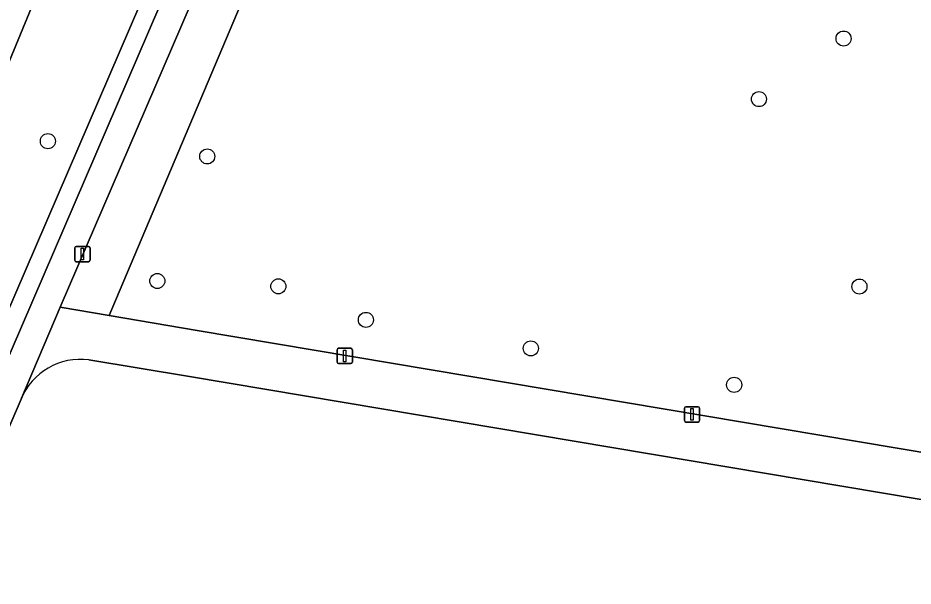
# Model space of a CAD drawing. Extents: x 160732 to 162107, y 387428 to 388479.
# Drawn here: x 161920 to 161978.2, y 387705.8 to 387742.7 of the extents above; entities that cross this region are included whole.
import ezdxf

# ---------------------------------------------------------------- set-up
doc = ezdxf.new("R2010")
doc.units = 0
for name, color, linetype in [('IMGEO_Boom', 7, 'Continuous'), ('IMGEO_Erf', 7, 'Continuous'), ('IMGEO_Fietspad_gesloten', 7, 'Continuous'), ('IMGEO_Groenvoorziening', 7, 'Continuous'), ('IMGEO_Lichtmast', 7, 'Continuous'), ('IMGEO_Voetpad_open', 7, 'Continuous')]:
    doc.layers.add(name, color=color, linetype=linetype)

msp = doc.modelspace()

# ---------------------------------------------------------------- linework, layer by layer
at = {"layer": 'IMGEO_Boom'}
for centre in [(161973.643, 387741.401), (161968.146, 387737.462), (161921.941, 387734.727), (161932.298, 387733.736), (161929.053, 387725.635), (161936.919, 387725.287), (161974.674, 387725.271), (161942.608, 387723.108), (161953.323, 387721.253), (161966.534, 387718.883)]:
    msp.add_circle(centre, 0.489, dxfattribs=at)
at = {"layer": 'IMGEO_Erf'}
for points in [[(161995.75, 387691.179), (161996.559, 387695.089), (161998.785, 387706.065), (161983.572, 387710.612), (161931.153, 387719.421), (161924.61, 387720.507)], [(161920.196, 387717.943), (161887.626, 387642.23)]]:
    msp.add_lwpolyline(points, dxfattribs=at)
msp.add_arc((161924.069, 387716.357), 4.185, 82.57134, 157.73147, dxfattribs=at)
at = {"layer": 'IMGEO_Fietspad_gesloten'}
msp.add_lwpolyline([(161933.668, 387755.273), (161931.787, 387752.401), (161931.51, 387751.953), (161930.67, 387750), (161887.355, 387649.335), (161885.124, 387644.161), (161886.105, 387643.404), (161932.572, 387751.385), (161941.509, 387765.032), (161940.506, 387765.69)], close=True, dxfattribs=at)
at = {"layer": 'IMGEO_Groenvoorziening'}
for points in [[(161925.918, 387723.389), (161936.097, 387747.506), (161937.701, 387750), (161944.94, 387761.254), (161944.525, 387761.549), (161948.737, 387768.446), (161949.084, 387769.147), (161949.535, 387769.787), (161950.078, 387770.35), (161950.7, 387770.824), (161951.388, 387771.197), (161952.124, 387771.461), (161952.892, 387771.61), (161953.674, 387771.639), (161953.934, 387771.622), (161965.942, 387771.779), (161965.984, 387774.902), (161948.077, 387774.667), (161944.158, 387765.702), (161939.139, 387758.046), (161934.243, 387750.637), (161933.969, 387750), (161922.739, 387723.927)], [(161885.124, 387644.161), (161887.355, 387649.335), (161930.67, 387750), (161931.51, 387751.953), (161931.787, 387752.401), (161933.668, 387755.273), (161931.109, 387754.89), (161925.615, 387754.9), (161923.593, 387750), (161911.574, 387720.882), (161897.533, 387687.883), (161892.061, 387675.119), (161880.358, 387647.581)], [(161897.533, 387687.883), (161911.574, 387720.882), (161923.593, 387750), (161925.615, 387754.9), (161922.388, 387754.906), (161921.159, 387752.145), (161912.445, 387752.781), (161912.478, 387751.368), (161901.63, 387751.922), (161901.551, 387750), (161899.997, 387712.055), (161883.011, 387712.698), (161882.254, 387691.929), (161882.13, 387688.528), (161890.604, 387688.136)]]:
    msp.add_lwpolyline(points, close=True, dxfattribs=at)
msp.add_lwpolyline([(161988.288, 387775.174), (161965.984, 387774.902), (161965.942, 387771.779), (161953.934, 387771.622), (161953.674, 387771.639), (161952.892, 387771.61), (161952.124, 387771.461), (161951.388, 387771.197), (161950.7, 387770.824), (161950.078, 387770.35), (161949.535, 387769.787), (161949.084, 387769.147), (161948.737, 387768.446), (161944.525, 387761.549), (161944.94, 387761.254), (161937.701, 387750), (161936.097, 387747.506), (161925.918, 387723.389), (161931.642, 387722.42), (161979.705, 387714.34)], dxfattribs=at)
at = {"layer": 'IMGEO_Lichtmast'}
for p, q in [((161923.69, 387726.987), (161923.69, 387727.787)), ((161923.69, 387727.787), (161923.69, 387726.987)), ((161923.79, 387727.887), (161924.58, 387727.887)), ((161924.58, 387727.887), (161923.79, 387727.887)), ((161924.68, 387727.787), (161924.68, 387726.987)), ((161924.68, 387726.987), (161924.68, 387727.787)), ((161924.58, 387726.887), (161923.79, 387726.887)), ((161923.79, 387726.887), (161924.58, 387726.887)), ((161940.835, 387721.26), (161941.625, 387721.26)), ((161941.625, 387721.26), (161940.835, 387721.26)), ((161940.735, 387720.36), (161940.735, 387721.16)), ((161940.735, 387721.16), (161940.735, 387720.36)), ((161941.725, 387721.16), (161941.725, 387720.36)), ((161941.725, 387720.36), (161941.725, 387721.16)), ((161941.625, 387720.26), (161940.835, 387720.26)), ((161940.835, 387720.26), (161941.625, 387720.26)), ((161963.3, 387716.562), (161963.3, 387717.362)), ((161963.3, 387717.362), (161963.3, 387716.562)), ((161963.4, 387717.462), (161964.19, 387717.462)), ((161964.19, 387717.462), (161963.4, 387717.462)), ((161964.29, 387717.362), (161964.29, 387716.562)), ((161964.29, 387716.562), (161964.29, 387717.362)), ((161964.19, 387716.462), (161963.4, 387716.462)), ((161963.4, 387716.462), (161964.19, 387716.462))]:
    msp.add_line(p, q, dxfattribs=at)
for points in [[(161924.11, 387727.762), (161924.26, 387727.762), (161924.26, 387727.012), (161924.11, 387727.012), (161924.11, 387727.762)], [(161941.155, 387721.135), (161941.305, 387721.135), (161941.305, 387720.385), (161941.155, 387720.385), (161941.155, 387721.135)], [(161963.72, 387717.337), (161963.87, 387717.337), (161963.87, 387716.587), (161963.72, 387716.587), (161963.72, 387717.337)]]:
    msp.add_lwpolyline(points, dxfattribs=at)
for centre, start, end in [((161923.79, 387727.787), 90, 180), ((161923.79, 387727.787), 90, 180), ((161924.58, 387727.787), 0, 90), ((161924.58, 387727.787), 360, 90), ((161923.79, 387726.987), 180, 270), ((161923.79, 387726.987), 180, 270), ((161924.58, 387726.987), 270, 0), ((161924.58, 387726.987), 270, 0), ((161940.835, 387721.16), 90, 180), ((161940.835, 387721.16), 90, 180), ((161941.625, 387721.16), 0, 90), ((161941.625, 387721.16), 360, 90), ((161940.835, 387720.36), 180, 270), ((161940.835, 387720.36), 180, 270), ((161941.625, 387720.36), 270, 0), ((161941.625, 387720.36), 270, 0), ((161963.4, 387717.362), 90, 180), ((161963.4, 387717.362), 90, 180), ((161964.19, 387717.362), 0, 90), ((161964.19, 387717.362), 360, 90), ((161963.4, 387716.562), 180, 270), ((161963.4, 387716.562), 180, 270), ((161964.19, 387716.562), 270, 0), ((161964.19, 387716.562), 270, 0)]:
    msp.add_arc(centre, 0.1, start, end, dxfattribs=at)
at = {"layer": 'IMGEO_Voetpad_open'}
msp.add_lwpolyline([(161933.969, 387750), (161934.243, 387750.637), (161939.139, 387758.046), (161944.158, 387765.702), (161948.077, 387774.667), (161944.726, 387774.609), (161941.658, 387767.446), (161940.506, 387765.69), (161941.509, 387765.032), (161932.572, 387751.385), (161886.105, 387643.404), (161887.626, 387642.23), (161920.196, 387717.943), (161920.223, 387718.023), (161922.739, 387723.927)], close=True, dxfattribs=at)
for points in [[(161931.642, 387722.42), (161925.918, 387723.389), (161922.739, 387723.927), (161920.223, 387718.023), (161920.196, 387717.943)], [(161924.61, 387720.507), (161931.153, 387719.421), (161983.572, 387710.612), (161998.785, 387706.065), (161999.394, 387709.037), (161984.143, 387713.594), (161979.705, 387714.34), (161931.642, 387722.42)]]:
    msp.add_lwpolyline(points, dxfattribs=at)
msp.add_arc((161924.069, 387716.357), 4.185, 82.57134, 157.73147, dxfattribs=at)

doc.saveas('drawing.dxf')
